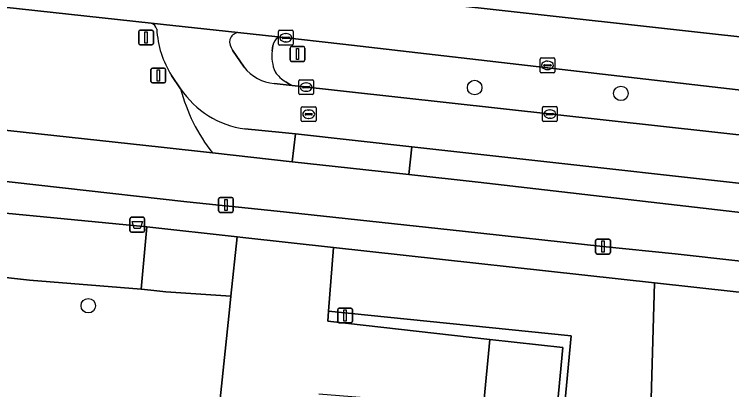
# Model space of a CAD drawing. Extents: x 161848 to 162726, y 385382 to 386521.
# Drawn here: x 162299 to 162347.32, y 386443.6 to 386468.84 of the extents above; entities that cross this region are included whole.
import ezdxf

# ---------------------------------------------------------------- set-up
doc = ezdxf.new("R2010")
doc.units = 0
for name, color, linetype in [('IMGEO_Afvalbak', 7, 'Continuous'), ('IMGEO_Berm_groen', 7, 'Continuous'), ('IMGEO_Berm_halfverhard', 7, 'Continuous'), ('IMGEO_Boom', 7, 'Continuous'), ('IMGEO_Erf', 7, 'Continuous'), ('IMGEO_Fietspad_gesloten', 7, 'Continuous'), ('IMGEO_Groenvoorziening', 7, 'Continuous'), ('IMGEO_Hek', 7, 'Continuous'), ('IMGEO_Kolk', 7, 'Continuous'), ('IMGEO_Lichtmast', 7, 'Continuous'), ('IMGEO_OVBaan_gesloten', 7, 'Continuous'), ('IMGEO_Parkeervlak_open', 7, 'Continuous'), ('IMGEO_Rijbaan_lokaal_gesloten', 7, 'Continuous'), ('IMGEO_Rijbaan_lokaal_open', 7, 'Continuous'), ('IMGEO_Rioolput', 7, 'Continuous'), ('IMGEO_Verkeersbordpaal', 7, 'Continuous'), ('IMGEO_Verkeersregelinstallatiepaal', 7, 'Continuous'), ('IMGEO_Voetpad_open', 7, 'Continuous')]:
    doc.layers.add(name, color=color, linetype=linetype)

msp = doc.modelspace()

# ---------------------------------------------------------------- linework, layer by layer
at = {"layer": 'IMGEO_Afvalbak'}
for p, q in [((162306.89, 386455.191), (162307.68, 386455.191)), ((162307.68, 386455.191), (162306.89, 386455.191)), ((162306.79, 386454.291), (162306.79, 386455.091)), ((162306.79, 386455.091), (162306.79, 386454.291)), ((162307.78, 386455.091), (162307.78, 386454.291)), ((162307.78, 386454.291), (162307.78, 386455.091)), ((162307.68, 386454.191), (162306.89, 386454.191)), ((162306.89, 386454.191), (162307.68, 386454.191))]:
    msp.add_line(p, q, dxfattribs=at)
msp.add_lwpolyline([(162306.933, 386454.905), (162307.637, 386454.905), (162307.488, 386454.435), (162307.082, 386454.435), (162306.933, 386454.905)], dxfattribs=at)
for centre, start, end in [((162306.89, 386455.091), 90, 180), ((162306.89, 386455.091), 90, 180), ((162307.68, 386455.091), 0, 90), ((162307.68, 386455.091), 360, 90), ((162306.89, 386454.291), 180, 270), ((162306.89, 386454.291), 180, 270), ((162307.68, 386454.291), 270, 0), ((162307.68, 386454.291), 270, 0)]:
    msp.add_arc(centre, 0.1, start, end, dxfattribs=at)
at = {"layer": 'IMGEO_Berm_groen'}
for points in [[(162308.213, 386468.25), (162267.354, 386472.7), (162247.136, 386474.244), (162246.799, 386469.592)], [(162388.471, 386456.244), (162389.661, 386459.044), (162382.268, 386459.85), (162361.369, 386462.185), (162321.126, 386466.843), (162316.76, 386467.324)], [(162316.423, 386466.734), (162316.378, 386466.387)], [(162310.205, 386463.838), (162309.596, 386464.719)], [(162317.291, 386464.292), (162317.5, 386464.168), (162317.715, 386464.048), (162388.471, 386456.244)], [(162280.987, 386462.928), (162308.885, 386459.896), (162312.351, 386459.516)], [(162386.302, 386451.14), (162387.143, 386453.119), (162325.766, 386459.926), (162325.563, 386458.069), (162330.244, 386457.556), (162366.558, 386453.371), (162386.302, 386451.14), (162386.302, 386451.14)]]:
    msp.add_lwpolyline(points, dxfattribs=at)
for centre, radius, start, end in [((162308.029, 386467.689), 0.591, 15.6536, 71.8715), ((162315.082, 386468.192), 6.493, 183.04, 212.3403), ((162317.472, 386466.526), 1.07, 131.7468, 168.7843), ((162318.859, 386466.005), 2.51, 171.2482, 204.4011), ((162318.452, 386466.244), 2.271, 214.1876, 239.2639), ((162321.429, 386466.717), 11.587, 194.3876, 218.4239)]:
    msp.add_arc(centre, radius, start, end, dxfattribs=at)
at = {"layer": 'IMGEO_Berm_halfverhard'}
msp.add_lwpolyline([(162325.766, 386459.926), (162317.932, 386460.795), (162317.727, 386458.927), (162325.563, 386458.069)], close=True, dxfattribs=at)
at = {"layer": 'IMGEO_Boom'}
for centre in [(162330.008, 386463.914), (162339.855, 386463.525), (162303.984, 386449.245)]:
    msp.add_circle(centre, 0.489, dxfattribs=at)
at = {"layer": 'IMGEO_Erf'}
msp.add_lwpolyline([(162310.929, 386430.408), (162307.321, 386430.796), (162307.702, 386434.832), (162309.949, 386434.673), (162312.338, 386436.499), (162312.691, 386440.948), (162312.783, 386442.115), (162312.874, 386442.988), (162313.498, 386448.971), (162313.592, 386449.879), (162309.201, 386450.187), (162308.189, 386450.3), (162307.539, 386450.353), (162300.03, 386450.965), (162250.514, 386456.492)], dxfattribs=at)
at = {"layer": 'IMGEO_Fietspad_gesloten'}
for points in [[(162386.302, 386451.14), (162386.302, 386451.14), (162366.558, 386453.371), (162330.244, 386457.556), (162325.563, 386458.069), (162317.727, 386458.927), (162312.351, 386459.516), (162308.885, 386459.896), (162280.987, 386462.928)], [(162275.722, 386460.348), (162275.728, 386460.189), (162287.997, 386458.824), (162293.86, 386458.114), (162310.615, 386456.239), (162316.717, 386455.613), (162329.182, 386454.264), (162338.65, 386453.222), (162343.506, 386452.724), (162360.399, 386450.842), (162364.191, 386450.398), (162379.176, 386448.743), (162385.017, 386448.116), (162386.302, 386451.14)]]:
    msp.add_lwpolyline(points, dxfattribs=at)
at = {"layer": 'IMGEO_Groenvoorziening'}
for points in [[(162268.355, 386458.709), (162265.518, 386455.011), (162259.816, 386455.649), (162257.841, 386459.76), (162255.309, 386460.013), (162243.916, 386460.982), (162243.595, 386457.479), (162250.514, 386456.492), (162300.03, 386450.965), (162307.539, 386450.353), (162307.921, 386454.544), (162292.119, 386456.072)], [(162314.009, 386453.874), (162307.921, 386454.544), (162307.539, 386450.353), (162308.189, 386450.3), (162309.201, 386450.187), (162313.592, 386449.879)], [(162316.242, 386338.016), (162325.605, 386357.642), (162332.565, 386370.033), (162340.178, 386384.385), (162342.56, 386388.408), (162343.484, 386390.287), (162340.02, 386396.199), (162338.27, 386406.45), (162339.797, 386413.931), (162340.22, 386426.771), (162341.856, 386441.442), (162342.123, 386450.781), (162320.503, 386453.159), (162320.167, 386448.885), (162336.508, 386447.22), (162331.162, 386390.434), (162314.648, 386347.993), (162308.605, 386348.513), (162301.758, 386340.996)], [(162343.484, 386390.287), (162347.804, 386399.077), (162351.528, 386407.841), (162353.727, 386417.638), (162354.881, 386426.611), (162355.328, 386427.987), (162348.284, 386429.752), (162353.382, 386446.451), (162353.109, 386449.572), (162342.123, 386450.781), (162341.856, 386441.442), (162340.22, 386426.771), (162339.797, 386413.931), (162338.27, 386406.45), (162340.02, 386396.199)]]:
    msp.add_lwpolyline(points, close=True, dxfattribs=at)
msp.add_lwpolyline([(162309.527, 386350.371), (162309.036, 386348.986), (162296.708, 386350.154), (162296.647, 386349.542), (162308.605, 386348.513), (162314.648, 386347.993), (162331.162, 386390.434), (162336.508, 386447.22), (162320.167, 386448.885), (162320.11, 386448.215), (162331.028, 386446.98), (162335.947, 386446.426), (162330.703, 386390.726)], dxfattribs=at)
at = {"layer": 'IMGEO_Hek'}
for points in [[(162307.539, 386450.353), (162300.03, 386450.965), (162250.514, 386456.492)], [(162308.189, 386450.3), (162307.539, 386450.353)], [(162308.605, 386348.513), (162314.648, 386347.993), (162331.162, 386390.434), (162336.508, 386447.22), (162320.167, 386448.885)]]:
    msp.add_lwpolyline(points, dxfattribs=at)
at = {"layer": 'IMGEO_Kolk'}
for p, q in [((162316.863, 386467.766), (162317.715, 386467.766)), ((162316.788, 386466.84), (162316.788, 386467.692)), ((162317.047, 386467.26), (162317.047, 386467.272)), ((162317.09, 386467.309), (162317.488, 386467.309)), ((162317.276, 386467.546), (162317.301, 386467.546)), ((162317.531, 386467.272), (162317.531, 386467.26)), ((162317.789, 386467.692), (162317.789, 386466.84)), ((162317.485, 386467.223), (162317.087, 386467.223)), ((162317.299, 386466.986), (162317.274, 386466.986)), ((162317.715, 386466.766), (162316.863, 386466.766)), ((162334.411, 386464.983), (162334.411, 386465.835)), ((162334.486, 386465.909), (162335.338, 386465.909)), ((162335.412, 386465.835), (162335.412, 386464.983)), ((162334.67, 386465.403), (162334.67, 386465.415)), ((162335.108, 386465.366), (162334.71, 386465.366)), ((162334.713, 386465.452), (162335.111, 386465.452)), ((162334.899, 386465.689), (162334.924, 386465.689)), ((162335.154, 386465.415), (162335.154, 386465.403)), ((162335.338, 386464.909), (162334.486, 386464.909)), ((162334.922, 386465.129), (162334.897, 386465.129)), ((162318.156, 386463.518), (162318.156, 386464.37)), ((162318.231, 386464.444), (162319.083, 386464.444)), ((162319.157, 386464.37), (162319.157, 386463.518)), ((162318.415, 386463.938), (162318.415, 386463.95)), ((162318.853, 386463.901), (162318.455, 386463.901)), ((162318.458, 386463.987), (162318.856, 386463.987)), ((162318.644, 386464.224), (162318.669, 386464.224)), ((162318.899, 386463.95), (162318.899, 386463.938)), ((162319.083, 386463.444), (162318.231, 386463.444)), ((162318.667, 386463.664), (162318.642, 386463.664)), ((162334.571, 386461.708), (162334.571, 386462.56)), ((162334.646, 386462.634), (162335.498, 386462.634)), ((162335.572, 386462.56), (162335.572, 386461.708)), ((162334.83, 386462.128), (162334.83, 386462.14)), ((162335.268, 386462.091), (162334.87, 386462.091)), ((162334.873, 386462.177), (162335.271, 386462.177)), ((162335.059, 386462.414), (162335.084, 386462.414)), ((162335.314, 386462.14), (162335.314, 386462.128)), ((162335.498, 386461.634), (162334.646, 386461.634)), ((162335.082, 386461.854), (162335.057, 386461.854))]:
    msp.add_line(p, q, dxfattribs=at)
for points in [[(162316.863, 386467.766), (162317.715, 386467.766)], [(162316.788, 386466.84), (162316.788, 386467.692)], [(162317.789, 386467.692), (162317.789, 386466.84)], [(162317.715, 386466.766), (162316.863, 386466.766)], [(162334.411, 386464.983), (162334.411, 386465.835)], [(162334.486, 386465.909), (162335.338, 386465.909)], [(162335.412, 386465.835), (162335.412, 386464.983)], [(162335.338, 386464.909), (162334.486, 386464.909)], [(162318.156, 386463.518), (162318.156, 386464.37)], [(162318.231, 386464.444), (162319.083, 386464.444)], [(162319.157, 386464.37), (162319.157, 386463.518)], [(162319.083, 386463.444), (162318.231, 386463.444)], [(162334.571, 386461.708), (162334.571, 386462.56)], [(162334.646, 386462.634), (162335.498, 386462.634)], [(162335.572, 386462.56), (162335.572, 386461.708)], [(162335.498, 386461.634), (162334.646, 386461.634)]]:
    msp.add_lwpolyline(points, dxfattribs=at)
for centre, radius, start, end in [((162316.865, 386467.69), 0.0765, 91.552, 178.448), ((162316.865, 386467.69), 0.0765, 91.552, 178.448), ((162317.713, 386467.69), 0.0765, 1.552, 88.448), ((162317.713, 386467.69), 0.0765, 1.552, 88.448), ((162317.087, 386467.269), 0.0403, 85.8775, 175.7526), ((162317.492, 386467.271), 0.0386, 1.7309, 96.639), ((162316.865, 386466.842), 0.0765, 181.552, 268.448), ((162316.865, 386466.842), 0.0765, 181.552, 268.448), ((162317.084, 386467.259), 0.0366, 178.938, 274.7102), ((162317.488, 386467.266), 0.043, 264.8664, 352.4533), ((162317.713, 386466.842), 0.0765, 271.552, 358.448), ((162317.713, 386466.842), 0.0765, 271.552, 358.448), ((162334.488, 386465.833), 0.0765, 91.552, 178.448), ((162334.488, 386465.833), 0.0765, 91.552, 178.448), ((162335.336, 386465.833), 0.0765, 1.552, 88.448), ((162335.336, 386465.833), 0.0765, 1.552, 88.448), ((162334.71, 386465.412), 0.0403, 85.8775, 175.7526), ((162334.707, 386465.402), 0.0366, 178.938, 274.7102), ((162335.111, 386465.409), 0.043, 264.8664, 352.4533), ((162335.115, 386465.414), 0.0386, 1.7309, 96.639), ((162334.488, 386464.985), 0.0765, 181.552, 268.448), ((162334.488, 386464.985), 0.0765, 181.552, 268.448), ((162335.336, 386464.985), 0.0765, 271.552, 358.448), ((162335.336, 386464.985), 0.0765, 271.552, 358.448), ((162318.233, 386464.368), 0.0765, 91.552, 178.448), ((162318.233, 386464.368), 0.0765, 91.552, 178.448), ((162319.081, 386464.368), 0.0765, 1.552, 88.448), ((162319.081, 386464.368), 0.0765, 1.552, 88.448), ((162318.455, 386463.947), 0.0403, 85.8775, 175.7526), ((162318.452, 386463.937), 0.0366, 178.938, 274.7102), ((162318.856, 386463.944), 0.043, 264.8664, 352.4533), ((162318.86, 386463.949), 0.0386, 1.7309, 96.639), ((162318.233, 386463.52), 0.0765, 181.552, 268.448), ((162318.233, 386463.52), 0.0765, 181.552, 268.448), ((162319.081, 386463.52), 0.0765, 271.552, 358.448), ((162319.081, 386463.52), 0.0765, 271.552, 358.448), ((162334.648, 386462.558), 0.0765, 91.552, 178.448), ((162334.648, 386462.558), 0.0765, 91.552, 178.448), ((162335.496, 386462.558), 0.0765, 1.552, 88.448), ((162335.496, 386462.558), 0.0765, 1.552, 88.448), ((162334.87, 386462.137), 0.0403, 85.8775, 175.7526), ((162334.867, 386462.127), 0.0366, 178.938, 274.7102), ((162335.271, 386462.134), 0.043, 264.8664, 352.4533), ((162335.275, 386462.139), 0.0386, 1.7309, 96.639), ((162334.648, 386461.71), 0.0765, 181.552, 268.448), ((162334.648, 386461.71), 0.0765, 181.552, 268.448), ((162335.496, 386461.71), 0.0765, 271.552, 358.448), ((162335.496, 386461.71), 0.0765, 271.552, 358.448)]:
    msp.add_arc(centre, radius, start, end, dxfattribs=at)
for centre, major_axis, ratio, start_param, end_param in [((162317.275, 386467.266), (-0.387, 0.002), 0.722429, 4.712389, 7.853982), ((162317.3, 386467.266), (-0.39, 0.002), 0.717154, 1.570796, 4.712389), ((162334.898, 386465.409), (-0.387, 0.002), 0.722429, 4.712389, 7.853982), ((162334.923, 386465.409), (-0.39, 0.002), 0.717154, 1.570796, 4.712389), ((162318.643, 386463.944), (-0.387, 0.002), 0.722429, 4.712389, 7.853982), ((162318.668, 386463.944), (-0.39, 0.002), 0.717154, 1.570796, 4.712389), ((162335.058, 386462.134), (-0.387, 0.002), 0.722429, 4.712389, 7.853982), ((162335.083, 386462.134), (-0.39, 0.002), 0.717154, 1.570796, 4.712389)]:
    msp.add_ellipse(centre, major_axis=major_axis, ratio=ratio, start_param=start_param, end_param=end_param, dxfattribs=at)
at = {"layer": 'IMGEO_Lichtmast'}
for p, q in [((162312.763, 386455.623), (162312.763, 386456.423)), ((162312.763, 386456.423), (162312.763, 386455.623)), ((162312.863, 386456.523), (162313.653, 386456.523)), ((162313.653, 386456.523), (162312.863, 386456.523)), ((162313.753, 386456.423), (162313.753, 386455.623)), ((162313.753, 386455.623), (162313.753, 386456.423)), ((162313.653, 386455.523), (162312.863, 386455.523)), ((162312.863, 386455.523), (162313.653, 386455.523)), ((162338.155, 386452.822), (162338.155, 386453.622)), ((162338.155, 386453.622), (162338.155, 386452.822)), ((162338.255, 386453.722), (162339.045, 386453.722)), ((162339.045, 386453.722), (162338.255, 386453.722)), ((162339.145, 386453.622), (162339.145, 386452.822)), ((162339.145, 386452.822), (162339.145, 386453.622)), ((162339.045, 386452.722), (162338.255, 386452.722)), ((162338.255, 386452.722), (162339.045, 386452.722)), ((162320.782, 386448.185), (162320.782, 386448.985)), ((162320.782, 386448.985), (162320.782, 386448.185)), ((162320.882, 386449.085), (162321.672, 386449.085)), ((162321.672, 386449.085), (162320.882, 386449.085)), ((162321.772, 386448.985), (162321.772, 386448.185)), ((162321.772, 386448.185), (162321.772, 386448.985)), ((162321.672, 386448.085), (162320.882, 386448.085)), ((162320.882, 386448.085), (162321.672, 386448.085))]:
    msp.add_line(p, q, dxfattribs=at)
for points in [[(162313.183, 386456.398), (162313.333, 386456.398), (162313.333, 386455.648), (162313.183, 386455.648), (162313.183, 386456.398)], [(162338.575, 386453.597), (162338.725, 386453.597), (162338.725, 386452.847), (162338.575, 386452.847), (162338.575, 386453.597)], [(162321.202, 386448.96), (162321.352, 386448.96), (162321.352, 386448.21), (162321.202, 386448.21), (162321.202, 386448.96)]]:
    msp.add_lwpolyline(points, dxfattribs=at)
for centre, start, end in [((162312.863, 386456.423), 90, 180), ((162312.863, 386456.423), 90, 180), ((162313.653, 386456.423), 0, 90), ((162313.653, 386456.423), 360, 90), ((162312.863, 386455.623), 180, 270), ((162312.863, 386455.623), 180, 270), ((162313.653, 386455.623), 270, 0), ((162313.653, 386455.623), 270, 0), ((162338.255, 386453.622), 90, 180), ((162338.255, 386453.622), 90, 180), ((162339.045, 386453.622), 0, 90), ((162339.045, 386453.622), 360, 90), ((162338.255, 386452.822), 180, 270), ((162338.255, 386452.822), 180, 270), ((162339.045, 386452.822), 270, 0), ((162339.045, 386452.822), 270, 0), ((162320.882, 386448.985), 90, 180), ((162320.882, 386448.985), 90, 180), ((162321.672, 386448.985), 0, 90), ((162321.672, 386448.985), 360, 90), ((162320.882, 386448.185), 180, 270), ((162320.882, 386448.185), 180, 270), ((162321.672, 386448.185), 270, 0), ((162321.672, 386448.185), 270, 0)]:
    msp.add_arc(centre, 0.1, start, end, dxfattribs=at)
at = {"layer": 'IMGEO_OVBaan_gesloten'}
for points in [[(162210.132, 386481.896), (162203.901, 386481.776), (162203.879, 386478.517), (162207.499, 386478.499), (162225.631, 386478.344), (162229.576, 386478.275), (162237.547, 386477.999), (162245.603, 386477.602), (162249.559, 386477.358), (162257.626, 386476.801), (162269.193, 386475.794), (162285.151, 386474.284), (162317.466, 386470.701), (162367.904, 386465.109), (162371.653, 386464.701), (162386.186, 386463.118), (162391.179, 386462.616), (162392.606, 386465.976)], [(162267.354, 386472.7), (162308.213, 386468.25), (162314.066, 386467.621), (162316.76, 386467.324), (162321.126, 386466.843), (162361.369, 386462.185), (162382.268, 386459.85), (162389.661, 386459.044), (162391.179, 386462.616), (162386.186, 386463.118), (162371.653, 386464.701), (162367.904, 386465.109), (162317.466, 386470.701), (162285.151, 386474.284)]]:
    msp.add_lwpolyline(points, dxfattribs=at)
at = {"layer": 'IMGEO_Parkeervlak_open'}
msp.add_lwpolyline([(162330.703, 386390.726), (162335.947, 386446.426), (162331.028, 386446.98), (162326.134, 386395.793), (162325.863, 386392.965), (162325.778, 386392.073), (162309.527, 386350.371)], dxfattribs=at)
at = {"layer": 'IMGEO_Rijbaan_lokaal_gesloten'}
for points in [[(162316.76, 386467.324), (162314.066, 386467.621)], [(162313.697, 386466.438), (162314.473, 386465.288)], [(162316.378, 386466.387), (162316.423, 386466.734)], [(162316.51, 386464.181), (162317.715, 386464.048), (162317.5, 386464.168), (162317.291, 386464.292)]]:
    msp.add_lwpolyline(points, dxfattribs=at)
for centre, radius, start, end in [((162314.209, 386466.892), 0.743, 101.1117, 159.6114), ((162317.472, 386466.526), 1.07, 131.7468, 168.7843), ((162314.44, 386467.01), 0.938, 171.3508, 217.5898), ((162318.859, 386466.005), 2.51, 171.2482, 204.4011), ((162316.773, 386467.093), 2.924, 218.119, 264.8376), ((162318.452, 386466.244), 2.271, 214.1876, 239.2639)]:
    msp.add_arc(centre, radius, start, end, dxfattribs=at)
at = {"layer": 'IMGEO_Rijbaan_lokaal_open'}
for points in [[(162314.066, 386467.621), (162308.213, 386468.25)], [(162314.473, 386465.288), (162313.697, 386466.438)], [(162309.596, 386464.719), (162310.205, 386463.838)], [(162387.143, 386453.119), (162388.471, 386456.244), (162317.715, 386464.048), (162316.51, 386464.181)], [(162317.932, 386460.795), (162317.049, 386460.893), (162314.534, 386461.138)], [(162314.534, 386461.138), (162317.049, 386460.893), (162317.932, 386460.795), (162325.766, 386459.926), (162387.143, 386453.119)], [(162312.351, 386459.516), (162317.727, 386458.927), (162317.932, 386460.795)], [(162319.52, 386443.319), (162324.523, 386442.906), (162320.045, 386396.383), (162326.134, 386395.793), (162331.028, 386446.98), (162320.11, 386448.215), (162320.167, 386448.885), (162320.503, 386453.159), (162314.383, 386453.833), (162314.009, 386453.874), (162313.592, 386449.879), (162313.498, 386448.971), (162312.874, 386442.988), (162312.783, 386442.115), (162312.691, 386440.948), (162312.338, 386436.499), (162309.949, 386434.673), (162307.702, 386434.832), (162307.321, 386430.796), (162310.929, 386430.408)]]:
    msp.add_lwpolyline(points, dxfattribs=at)
for centre, radius, start, end in [((162308.029, 386467.689), 0.591, 15.6536, 71.8715), ((162315.082, 386468.192), 6.493, 183.04, 212.3403), ((162314.209, 386466.892), 0.743, 101.1117, 159.6114), ((162314.44, 386467.01), 0.938, 171.3508, 217.5898), ((162316.773, 386467.093), 2.924, 218.119, 264.8376), ((162315.326, 386467.228), 6.141, 213.5033, 262.5931), ((162321.429, 386466.717), 11.587, 194.3876, 218.4239), ((162315.326, 386467.228), 6.141, 213.5033, 262.5931)]:
    msp.add_arc(centre, radius, start, end, dxfattribs=at)
at = {"layer": 'IMGEO_Rioolput'}
for p, q in [((162318.33, 386461.697), (162318.33, 386462.549)), ((162318.405, 386462.623), (162319.257, 386462.623)), ((162319.331, 386462.549), (162319.331, 386461.697)), ((162318.589, 386462.117), (162318.589, 386462.129)), ((162319.027, 386462.08), (162318.629, 386462.08)), ((162318.632, 386462.166), (162319.03, 386462.166)), ((162318.818, 386462.403), (162318.843, 386462.403)), ((162319.073, 386462.129), (162319.073, 386462.117)), ((162319.257, 386461.623), (162318.405, 386461.623)), ((162318.841, 386461.843), (162318.816, 386461.843))]:
    msp.add_line(p, q, dxfattribs=at)
for points in [[(162318.33, 386461.697), (162318.33, 386462.549)], [(162318.405, 386462.623), (162319.257, 386462.623)], [(162319.331, 386462.549), (162319.331, 386461.697)], [(162319.257, 386461.623), (162318.405, 386461.623)]]:
    msp.add_lwpolyline(points, dxfattribs=at)
for centre, radius, start, end in [((162318.407, 386462.547), 0.0765, 91.552, 178.448), ((162318.407, 386462.547), 0.0765, 91.552, 178.448), ((162319.255, 386462.547), 0.0765, 1.552, 88.448), ((162319.255, 386462.547), 0.0765, 1.552, 88.448), ((162318.629, 386462.126), 0.0403, 85.8775, 175.7526), ((162318.626, 386462.116), 0.0366, 178.938, 274.7102), ((162319.03, 386462.123), 0.043, 264.8664, 352.4533), ((162319.034, 386462.128), 0.0386, 1.7309, 96.639), ((162318.407, 386461.699), 0.0765, 181.552, 268.448), ((162318.407, 386461.699), 0.0765, 181.552, 268.448), ((162319.255, 386461.699), 0.0765, 271.552, 358.448), ((162319.255, 386461.699), 0.0765, 271.552, 358.448)]:
    msp.add_arc(centre, radius, start, end, dxfattribs=at)
for centre, major_axis, ratio, start_param, end_param in [((162318.817, 386462.123), (-0.387, 0.002), 0.722429, 4.712389, 7.853982), ((162318.842, 386462.123), (-0.39, 0.002), 0.717154, 1.570796, 4.712389)]:
    msp.add_ellipse(centre, major_axis=major_axis, ratio=ratio, start_param=start_param, end_param=end_param, dxfattribs=at)
at = {"layer": 'IMGEO_Verkeersbordpaal'}
for p, q in [((162317.58, 386465.774), (162317.58, 386466.574)), ((162317.58, 386466.574), (162317.58, 386465.774)), ((162317.68, 386466.674), (162318.47, 386466.674)), ((162318.47, 386466.674), (162317.68, 386466.674)), ((162318.57, 386466.574), (162318.57, 386465.774)), ((162318.57, 386465.774), (162318.57, 386466.574)), ((162318.47, 386465.674), (162317.68, 386465.674)), ((162317.68, 386465.674), (162318.47, 386465.674)), ((162308.203, 386464.324), (162308.203, 386465.124)), ((162308.203, 386465.124), (162308.203, 386464.324)), ((162308.303, 386465.224), (162309.093, 386465.224)), ((162309.093, 386465.224), (162308.303, 386465.224)), ((162309.193, 386465.124), (162309.193, 386464.324)), ((162309.193, 386464.324), (162309.193, 386465.124)), ((162309.093, 386464.224), (162308.303, 386464.224)), ((162308.303, 386464.224), (162309.093, 386464.224))]:
    msp.add_line(p, q, dxfattribs=at)
for points in [[(162318, 386466.549), (162318.15, 386466.549), (162318.15, 386465.799), (162318, 386465.799), (162318, 386466.549)], [(162308.623, 386465.099), (162308.773, 386465.099), (162308.773, 386464.349), (162308.623, 386464.349), (162308.623, 386465.099)]]:
    msp.add_lwpolyline(points, dxfattribs=at)
for centre, start, end in [((162317.68, 386466.574), 90, 180), ((162317.68, 386466.574), 90, 180), ((162318.47, 386466.574), 0, 90), ((162318.47, 386466.574), 360, 90), ((162317.68, 386465.774), 180, 270), ((162317.68, 386465.774), 180, 270), ((162318.47, 386465.774), 270, 0), ((162318.47, 386465.774), 270, 0), ((162308.303, 386465.124), 90, 180), ((162308.303, 386465.124), 90, 180), ((162309.093, 386465.124), 0, 90), ((162309.093, 386465.124), 360, 90), ((162308.303, 386464.324), 180, 270), ((162308.303, 386464.324), 180, 270), ((162309.093, 386464.324), 270, 0), ((162309.093, 386464.324), 270, 0)]:
    msp.add_arc(centre, 0.1, start, end, dxfattribs=at)
at = {"layer": 'IMGEO_Verkeersregelinstallatiepaal'}
for p, q in [((162307.481, 386467.779), (162308.271, 386467.779)), ((162308.271, 386467.779), (162307.481, 386467.779)), ((162307.381, 386466.879), (162307.381, 386467.679)), ((162307.381, 386467.679), (162307.381, 386466.879)), ((162308.371, 386467.679), (162308.371, 386466.879)), ((162308.371, 386466.879), (162308.371, 386467.679)), ((162308.271, 386466.779), (162307.481, 386466.779)), ((162307.481, 386466.779), (162308.271, 386466.779))]:
    msp.add_line(p, q, dxfattribs=at)
msp.add_lwpolyline([(162307.801, 386467.654), (162307.951, 386467.654), (162307.951, 386466.904), (162307.801, 386466.904), (162307.801, 386467.654)], dxfattribs=at)
for centre, start, end in [((162307.481, 386467.679), 90, 180), ((162307.481, 386467.679), 90, 180), ((162308.271, 386467.679), 0, 90), ((162308.271, 386467.679), 360, 90), ((162307.481, 386466.879), 180, 270), ((162307.481, 386466.879), 180, 270), ((162308.271, 386466.879), 270, 0), ((162308.271, 386466.879), 270, 0)]:
    msp.add_arc(centre, 0.1, start, end, dxfattribs=at)
at = {"layer": 'IMGEO_Voetpad_open'}
for points in [[(162384.093, 386445.942), (162385.017, 386448.116), (162379.176, 386448.743), (162364.191, 386450.398), (162360.399, 386450.842), (162343.506, 386452.724), (162338.65, 386453.222), (162329.182, 386454.264), (162316.717, 386455.613), (162310.615, 386456.239), (162293.86, 386458.114), (162287.997, 386458.824), (162275.728, 386460.189), (162263.773, 386461.519)], [(162243.916, 386460.982), (162255.309, 386460.013), (162257.841, 386459.76), (162268.355, 386458.709), (162292.119, 386456.072), (162307.921, 386454.544), (162314.009, 386453.874), (162314.383, 386453.833), (162320.503, 386453.159), (162342.123, 386450.781), (162353.109, 386449.572), (162361.943, 386448.6), (162364.332, 386448.337), (162374.601, 386447.092), (162384.093, 386445.942)]]:
    msp.add_lwpolyline(points, dxfattribs=at)

doc.saveas('drawing.dxf')
